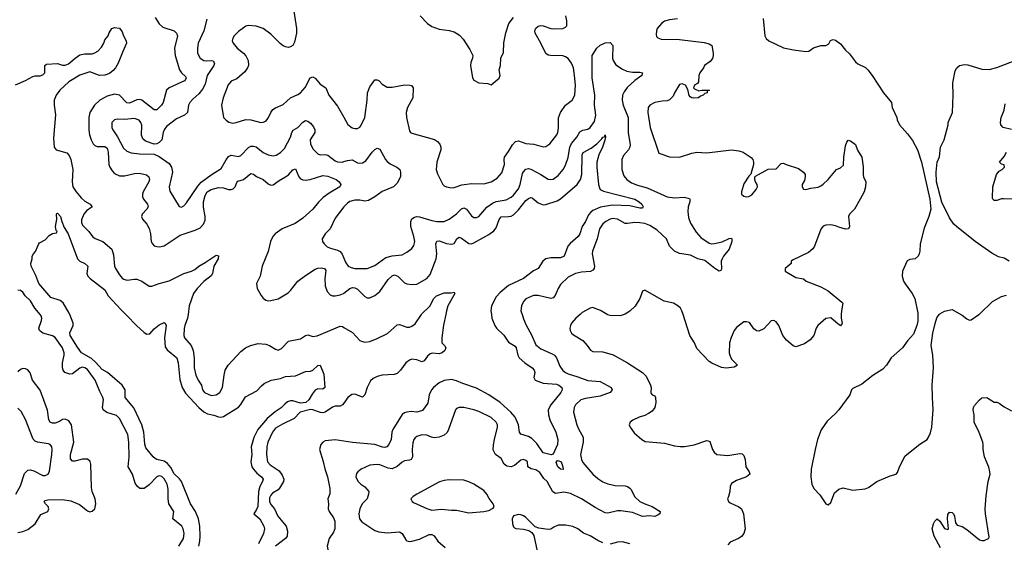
# Model space of a CAD drawing. Header units: inches. Extents: x 1934316 to 2140091, y 524953 to 667329.
# Tile 307 of 384: x 2047384 to 2055331, y 648160 to 652380. Entities that reach past the tile are written whole.
import ezdxf

# ---------------------------------------------------------------- set-up
doc = ezdxf.new("R2010")
doc.units = ezdxf.units.IN
doc.header["$MEASUREMENT"] = 0
for name, color, linetype in [('C0644', 7, 'Continuous'), ('C0645', 7, 'Continuous'), ('C0654', 7, 'Continuous'), ('C0655', 7, 'Continuous')]:
    doc.layers.add(name, color=color, linetype=linetype)

msp = doc.modelspace()

# ---------------------------------------------------------------- linework, layer by layer
at = {"layer": 'C0644', "color": 5}
for points, elevation in [([(2048668.4, 648130), (2048706, 648190), (2048711, 648230), (2048702.4, 648270), (2048692.1, 648290), (2048621.4, 648350), (2048627.3, 648410), (2048587.7, 648470), (2048581.6, 648510), (2048583.7, 648590), (2048573.6, 648630), (2048550, 648673.3), (2048530, 648692.9), (2048510, 648697.2), (2048490, 648688.5), (2048430, 648623.8), (2048390, 648594.4), (2048354.8, 648594.8), (2048334.3, 648610), (2048317.4, 648637.4), (2048294.2, 648710), (2048260.6, 648770), (2048268.2, 648850), (2048265.8, 648970), (2048256.8, 649030), (2048190, 649158.9), (2048164.4, 649184.4), (2048087.1, 649207.1), (2048057.7, 649230), (2048052, 649250), (2048059.8, 649310), (2048053.8, 649330), (2048030, 649376.9), (2047993.6, 649470), (2047930, 649554.2), (2047910, 649569.8), (2047890, 649573.4), (2047870, 649565.5), (2047810, 649521.8), (2047790, 649517.6), (2047748.4, 649530), (2047734.8, 649550), (2047729.4, 649569.4), (2047729.4, 649610), (2047742, 649670), (2047742, 649690), (2047728.7, 649730), (2047670, 649813), (2047647.7, 649827.7), (2047570, 649848), (2047543, 649870), (2047539.7, 649890), (2047561.1, 649950), (2047562.6, 649970), (2047556.8, 649990), (2047548.4, 650000)], 280), ([(2048829.6, 648130.4), (2048839.2, 648170), (2048841.7, 648210), (2048839.1, 648290), (2048828.6, 648348.6), (2048802.4, 648410), (2048763.5, 648470), (2048689.9, 648650), (2048673.2, 648673.2), (2048632, 648712), (2048604.2, 648764.2), (2048577.7, 648797.7), (2048550, 648815.4), (2048489.9, 648829.9), (2048477.3, 648837.3), (2048461.6, 648850), (2048403.3, 648923.3), (2048393.9, 648953.9), (2048385.8, 649050), (2048369.9, 649110), (2048305.2, 649245.2), (2048235.4, 649330), (2048234.5, 649390), (2048212.1, 649430), (2048092.6, 649530), (2048050, 649556), (2047996, 649616), (2047964.2, 649644.2), (2047883.5, 649690), (2047850, 649736.3), (2047792.1, 649830), (2047789, 649851), (2047814.3, 649910), (2047816.3, 649930), (2047788, 650000)], 260), ([(2048241.3, 650000), (2048250, 649991.8), (2048325.5, 649910), (2048390, 649853.2), (2048410, 649840.9), (2048435.8, 649844.2), (2048470, 649882.8), (2048510, 649914.9), (2048550, 649934), (2048557.3, 649930), (2048565.3, 649910), (2048552.3, 649810), (2048557.8, 649737.8), (2048574.3, 649714.3), (2048652.1, 649650), (2048661.9, 649610), (2048675.8, 649475.8), (2048695.2, 649410), (2048723.4, 649363.4), (2048830.1, 649250), (2048870, 649214.6), (2048898.6, 649198.6), (2048950, 649188), (2048990, 649173.2), (2049010, 649170.3), (2049030, 649176.5), (2049149, 649251), (2049170, 649272.4), (2049206.3, 649333.7), (2049297.5, 649382.5), (2049335.2, 649424.8), (2049357.3, 649442.7), (2049414, 649470), (2049490, 649483.6), (2049530, 649498), (2049610, 649505.3), (2049690, 649540.5), (2049730, 649540.7), (2049750, 649550.7), (2049790, 649586.8), (2049810.5, 649590.5), (2049839.1, 649519.1), (2049847.2, 649410), (2049830, 649397.6), (2049790, 649398.6), (2049770, 649388.2), (2049743.6, 649356.4), (2049718.2, 649310), (2049693.6, 649290), (2049650, 649284.1), (2049590, 649303.2), (2049570, 649302.5), (2049546.6, 649293.4), (2049523.1, 649276.9), (2049493.8, 649246.2), (2049445, 649215), (2049380.6, 649159.4), (2049307.3, 649070), (2049273.6, 649006.4), (2049253.3, 648930), (2049256.6, 648870), (2049249.7, 648810), (2049256.9, 648770), (2049270, 648750.1), (2049298.5, 648718.5), (2049336.5, 648690), (2049348.4, 648670), (2049342.7, 648650), (2049321.3, 648610), (2049310.5, 648570), (2049306.9, 648450), (2049295.9, 648424.1), (2049272.8, 648390), (2049321.3, 648350), (2049353.7, 648290), (2049359.3, 648270), (2049351.1, 648230), (2049311.4, 648148.6)], 260), ([(2048742.7, 650000), (2048738.8, 649970), (2048716.5, 649910), (2048712.8, 649887.2), (2048709.2, 649830), (2048714.7, 649810), (2048768.8, 649748.8), (2048785.4, 649710), (2048792.3, 649647.7), (2048791.1, 649570), (2048805.5, 649510), (2048824.4, 649470), (2048850.3, 649430), (2048860.8, 649390), (2048877, 649370), (2048930, 649346.2), (2048970, 649351.3), (2048999.1, 649370), (2049021.8, 649410), (2049033.2, 649510), (2049042.9, 649550), (2049066.5, 649590), (2049170, 649701.7), (2049207.3, 649730), (2049247, 649750), (2049310, 649764.6), (2049370, 649760.5), (2049400.3, 649750), (2049450, 649718.5), (2049470, 649712.9), (2049496.1, 649723.9), (2049554.7, 649785.3), (2049650, 649803), (2049690, 649829.3), (2049710, 649835.8), (2049750, 649821.1), (2049786, 649826), (2049970, 649904.6), (2049990, 649901.8), (2050000, 649895.9)], 280), ([(2047370, 648240.6), (2047410, 648246.4), (2047450, 648264.7), (2047509.7, 648310), (2047555.2, 648384.8), (2047610, 648410.3), (2047618.2, 648430), (2047613.2, 648450), (2047592.4, 648470), (2047580.5, 648490), (2047590, 648498), (2047610, 648503.6), (2047730, 648506), (2047795.8, 648495.8), (2047865.8, 648465.8), (2047930, 648414.4), (2047950, 648407.6), (2047970, 648410.5), (2047989.5, 648430), (2047999.2, 648470), (2047993.8, 648510), (2047969.7, 648570), (2047962.7, 648602.7), (2047957.8, 648790), (2047952.3, 648812.3), (2047930, 648830.9), (2047890, 648831.5), (2047830, 648815.1), (2047810, 648816.3), (2047793.6, 648833.6), (2047794.2, 648870), (2047822.3, 648970), (2047802.7, 649110), (2047779.8, 649139.8), (2047750, 649155.1), (2047730, 649152.7), (2047704.2, 649135.8), (2047670, 649122.7), (2047650, 649121.8), (2047629.8, 649130), (2047618.6, 649150), (2047608, 649228), (2047549.9, 649389.9), (2047488.7, 649470), (2047467.8, 649527.8), (2047450, 649553), (2047430, 649561.1), (2047410, 649563.1), (2047390, 649556), (2047370, 649535.8)], 320), ([(2047354.2, 648550), (2047390, 648615.8), (2047424, 648716), (2047450, 648743.9), (2047470, 648745.2), (2047498.4, 648738.4), (2047570, 648700.8), (2047590, 648698.9), (2047614.5, 648710), (2047624.7, 648735.3), (2047643.1, 648870), (2047646.9, 648910), (2047643, 648930), (2047629.8, 648949.8), (2047616, 648956), (2047528.6, 648968.6), (2047510, 648975.6), (2047492, 648992), (2047430, 649152), (2047397.1, 649217.1), (2047370, 649244.2)], 340), ([(2050000, 649283.7), (2049990, 649269.7), (2049970, 649259.8), (2049930, 649258.3), (2049907.7, 649252.3), (2049848.4, 649210), (2049830, 649206.3), (2049810.9, 649209.1), (2049751, 649231), (2049730, 649232.5), (2049647.8, 649210), (2049599.4, 649160.6), (2049504.6, 649115.4), (2049450, 649080.7), (2049425.9, 649050), (2049386.9, 648970), (2049378.7, 648930), (2049375.8, 648870), (2049385.2, 648810), (2049404.7, 648784.7), (2049478.4, 648738.4), (2049503.3, 648703.3), (2049517.1, 648670), (2049513.4, 648650), (2049482.1, 648597.9), (2049470, 648584.3), (2049423.8, 648556.2), (2049410, 648542), (2049401.3, 648518.7), (2049400.6, 648490), (2049410, 648466), (2049440.2, 648430), (2049466.3, 648370), (2049535.1, 648290), (2049546.3, 648250), (2049543.2, 648210), (2049529.5, 648190.5), (2049449.2, 648130)], 280), ([(2050000, 648976.6), (2049930, 648986.6), (2049850, 648979.7), (2049830.2, 648969.8), (2049814, 648950), (2049804.2, 648910), (2049833.6, 648813.6), (2049846.4, 648753.6), (2049868.3, 648690), (2049886.6, 648593.4), (2049888.3, 648551.7), (2049872.4, 648510), (2049876.5, 648470), (2049874.6, 648430), (2049881.1, 648410), (2049918.1, 648358.1), (2049928.1, 648330), (2049927.8, 648270), (2049917, 648243), (2049882.3, 648190), (2049866.7, 648130), (2049873.4, 648090), (2049917.8, 648030), (2050000, 647945.5)], 320)]:
    msp.add_lwpolyline(points, dxfattribs=dict(at, elevation=elevation))
at = {"layer": 'C0645', "color": 5}
for points, elevation in [([(2049597, 652450), (2049619.6, 652310), (2049618.9, 652270), (2049601.1, 652198.9), (2049587.5, 652172.5), (2049570, 652159.6), (2049550, 652156.3), (2049530, 652159.7), (2049510, 652169.6), (2049486.3, 652186.3), (2049410, 652264.2), (2049350, 652309.6), (2049292.3, 652327.7), (2049230, 652333.6), (2049210, 652327), (2049150, 652284.5), (2049115.5, 652250), (2049103.8, 652230), (2049099.3, 652210), (2049108, 652190), (2049140.4, 652150), (2049190.2, 652110.2), (2049208.1, 652088.1), (2049228.5, 652050), (2049230.4, 652010), (2049223.1, 651990), (2049200.8, 651959.2), (2049137.8, 651902.2), (2049090, 651882.9), (2049067.3, 651852.7), (2049026.2, 651750), (2049013.1, 651690), (2049030, 651591.3), (2049050, 651567.3), (2049072, 651552), (2049105.7, 651545.7), (2049130, 651548.9), (2049210, 651573.6), (2049250, 651571.3), (2049330, 651550.3), (2049350, 651551.7), (2049370, 651560.3), (2049390, 651585.5), (2049409.8, 651630), (2049426.4, 651653.6), (2049450, 651669), (2049510, 651693.8), (2049570, 651747.6), (2049630, 651774.6), (2049649.6, 651790), (2049689, 651831), (2049729, 651911), (2049750, 651918), (2049770, 651908.5), (2049810, 651860.3), (2049856.4, 651830), (2049879.5, 651770), (2049950, 651680.5), (2050000, 651592.7)], 360), ([(2048476.7, 652396.7), (2048510, 652346), (2048540.2, 652320.2), (2048630.1, 652290.1), (2048650.4, 652270), (2048657.8, 652250), (2048632.6, 652150), (2048638.2, 652090), (2048674.9, 651974.9), (2048690, 651950.3), (2048721.3, 651921.3), (2048727.2, 651910), (2048722.8, 651897.2), (2048713.6, 651886.4), (2048591.5, 651828.5), (2048570, 651811.1), (2048541.6, 651710), (2048528, 651690), (2048490, 651652.2), (2048470, 651652.1), (2048370, 651729.1), (2048350, 651734.6), (2048330, 651732.9), (2048270, 651706.9), (2048250, 651709.8), (2048190.4, 651770.4), (2048150, 651777.9), (2048090, 651762.5), (2048031.4, 651730), (2047986.7, 651690), (2047950.2, 651630), (2047942.3, 651590), (2047943, 651490), (2047948.6, 651450), (2047961, 651410), (2047977.4, 651377.4), (2047990, 651363.2), (2048010, 651356.3), (2048070, 651356.4), (2048090, 651343.2), (2048099.2, 651310), (2048104.8, 651210), (2048110.8, 651190), (2048130, 651158.2), (2048150, 651138.4), (2048190, 651119.7), (2048230, 651119), (2048310, 651139.1), (2048350, 651140.8), (2048406.3, 651126.3), (2048426.9, 651110), (2048431, 651090), (2048426, 651070), (2048381, 650990), (2048374.7, 650970), (2048374.7, 650950), (2048382.9, 650930), (2048415, 650890), (2048420.7, 650870), (2048411.3, 650850), (2048371.7, 650810), (2048367.2, 650790), (2048376, 650770), (2048410.2, 650730), (2048430, 650693), (2048440.2, 650650), (2048445.8, 650590), (2048455.3, 650570), (2048470, 650555.3), (2048490, 650547.8), (2048513.1, 650546.9), (2048550, 650555.3), (2048679.2, 650640.8), (2048799.6, 650680.4), (2048839.9, 650700.1), (2048868.7, 650730), (2048880, 650760), (2048881.8, 650790), (2048867.5, 650867.5), (2048866.5, 650910), (2048879.9, 650960.1), (2048898.5, 650990), (2048930, 651010.1), (2048990, 651024.2), (2049030, 651022), (2049070.5, 651009.5), (2049090, 651008.2), (2049106.4, 651013.6), (2049123.8, 651030), (2049135.7, 651064.3), (2049144.7, 651075.3), (2049191.4, 651088.6), (2049250, 651136.9), (2049270, 651132.8), (2049294.5, 651114.5), (2049348.2, 651088.2), (2049390, 651054.7), (2049410, 651044.2), (2049430, 651047.5), (2049477.4, 651082.6), (2049530, 651110.1), (2049552.6, 651127.4), (2049590, 651168.9), (2049610, 651176.4), (2049637.3, 651110), (2049650, 651094.6), (2049670, 651086.4), (2049690, 651083.8), (2049729.3, 651089.3), (2049830, 651122.6), (2049870, 651117.4), (2049939.5, 651090), (2049961.6, 651070), (2049975.5, 651050), (2049968, 651030), (2049880.8, 650979.2), (2049834.6, 650945.4), (2049794.8, 650905.2), (2049750.2, 650850), (2049670, 650777.3), (2049606.7, 650733.3), (2049501.3, 650690), (2049445.3, 650650), (2049426.7, 650630), (2049407.2, 650590), (2049390.9, 650509.1), (2049340.3, 650390), (2049324.9, 650310), (2049296.5, 650250), (2049300.3, 650210), (2049332.1, 650152), (2049350, 650130.4), (2049370, 650115.3), (2049390, 650110.3), (2049410, 650111.5), (2049470, 650126.2), (2049550, 650173.6), (2049570, 650192.6), (2049630, 650269.2), (2049690, 650315.5), (2049770, 650366.2), (2049790, 650374.2), (2049816.1, 650376.1), (2049843.8, 650370), (2049854.3, 650354.3), (2049846.3, 650290), (2049850.1, 650230), (2049865.1, 650185.1), (2049890, 650157.8), (2049910, 650151.3), (2049930, 650151.1), (2049970, 650157.5), (2049998.3, 650170), (2050000, 650171.3)], 320), ([(2048895.8, 652384.2), (2048871.1, 652290), (2048825.2, 652190), (2048819.2, 652150), (2048820.2, 652110), (2048842, 652070), (2048870, 652051.1), (2048890, 652047.5), (2048936, 652050), (2048946.9, 652046.9), (2048956.5, 652030), (2048950.2, 652010), (2048897.1, 651930), (2048881.5, 651858.5), (2048860.3, 651819.7), (2048830, 651780.3), (2048781, 651739), (2048756, 651710), (2048747.9, 651690), (2048737.3, 651630), (2048714.4, 651610), (2048650, 651579.3), (2048570, 651518.2), (2048550, 651491.1), (2048541.5, 651470), (2048530, 651409.6), (2048510, 651387.2), (2048490, 651378.5), (2048470, 651376), (2048399.3, 651399.3), (2048377.3, 651417.3), (2048367.8, 651447.8), (2048369.2, 651529.2), (2048362.8, 651550), (2048349, 651569), (2048310, 651581.8), (2048230, 651573), (2048170, 651575.4), (2048150, 651571.6), (2048128.7, 651550), (2048127, 651510), (2048135.3, 651490), (2048174.3, 651434.3), (2048222.2, 651342.2), (2048250, 651317.4), (2048284.2, 651304.2), (2048350, 651297.6), (2048470, 651294), (2048510, 651274.9), (2048590, 651218.3), (2048609.1, 651190), (2048616.1, 651150), (2048590.2, 651030), (2048595.3, 650995.3), (2048670, 650870.4), (2048690, 650866.7), (2048710, 650878), (2048730, 650900.3), (2048823, 651037), (2048850, 651066.8), (2048930, 651127.8), (2049010, 651179.6), (2049050.5, 651249.5), (2049070, 651274.3), (2049090, 651284.7), (2049150, 651276.1), (2049170, 651282.3), (2049230, 651348), (2049250, 651357.5), (2049270, 651359.7), (2049292.5, 651352.5), (2049350, 651307.8), (2049390, 651287.8), (2049430, 651280.3), (2049454.2, 651285.8), (2049490, 651308.5), (2049521, 651339), (2049569.8, 651430), (2049581.8, 651470), (2049592.6, 651487.4), (2049630, 651510.2), (2049670, 651552.7), (2049690, 651566.7), (2049710, 651560.3), (2049730, 651544.9), (2049755.3, 651515.3), (2049767.6, 651490), (2049767.4, 651470), (2049729.2, 651410), (2049730, 651378.8), (2049750, 651338.4), (2049790, 651295.8), (2049810, 651288.9), (2049850, 651290.2), (2049870, 651285.5), (2049930, 651239.1), (2049950, 651232.3), (2049990, 651230.2), (2050000, 651233.6)], 340), ([(2047350, 651855.1), (2047430, 651888.1), (2047490, 651921.6), (2047510, 651926.7), (2047550, 651927.5), (2047570, 651934), (2047586, 651950), (2047587.4, 652010), (2047600, 652020), (2047690, 652024.9), (2047730, 652012.8), (2047750, 652011.6), (2047776.7, 652023.3), (2047830.7, 652070), (2047870, 652095.3), (2047910, 652105), (2047970, 652104.9), (2047990, 652111.1), (2048013.8, 652126.2), (2048043.3, 652156.7), (2048062.4, 652190), (2048070, 652216), (2048097.2, 652250), (2048105.6, 652274.4), (2048128.7, 652310), (2048150, 652318), (2048190, 652312), (2048210, 652282), (2048220.7, 652250), (2048244, 652210), (2048247.3, 652190), (2048215.8, 652124.2), (2048179.3, 652030), (2048156.5, 651990), (2048138.3, 651970), (2048110, 651946.4), (2048070, 651931.6), (2048029.4, 651930), (2047950, 651958), (2047869, 651931), (2047780.9, 651879.1), (2047707.8, 651810), (2047677.1, 651770), (2047662, 651730), (2047662.2, 651690), (2047672, 651612), (2047657.6, 651422.4), (2047663.3, 651350), (2047677.1, 651330), (2047764.1, 651304.1), (2047784.4, 651284.4), (2047797.5, 651250), (2047813.7, 651170), (2047807.6, 651070), (2047813.9, 651030), (2047839.1, 650990), (2047880.7, 650940.7), (2047910, 650915.4), (2047952.9, 650890), (2047970.3, 650870), (2047924, 650836), (2047901.3, 650810), (2047884.1, 650764.1), (2047883.2, 650743.2), (2047890, 650720.7), (2047942.9, 650670), (2047972.3, 650630), (2047994.4, 650614.4), (2048055.8, 650590), (2048126.6, 650526.6), (2048141.9, 650481.9), (2048148.7, 650388.7), (2048156.3, 650370), (2048190, 650320.2), (2048210, 650294), (2048223.6, 650283.6), (2048250, 650276.3), (2048310, 650285), (2048330, 650283.8), (2048370, 650268), (2048430, 650227.1), (2048450, 650227.3), (2048510, 650249.6), (2048589.9, 650270.1), (2048708, 650330), (2048770, 650348.4), (2048796.6, 650363.4), (2048829.1, 650390.9), (2048881.4, 650418.6), (2048970, 650478), (2048990, 650472), (2048984.9, 650450), (2048950.2, 650389.8), (2048939.2, 650330), (2048930, 650311.6), (2048870, 650267.1), (2048815.8, 650210), (2048787.2, 650170), (2048751.9, 650070), (2048742.7, 650000)], 280), ([(2047788, 650000), (2047784, 650010), (2047734.5, 650094.5), (2047710, 650113.6), (2047636.2, 650136.2), (2047538.3, 650250), (2047515.5, 650315.5), (2047476, 650390), (2047473.2, 650410), (2047486, 650450), (2047486, 650470), (2047495.3, 650490), (2047512.3, 650507.7), (2047534.6, 650565.4), (2047543.1, 650576.9), (2047590, 650602), (2047623.1, 650636.9), (2047650, 650654), (2047682, 650658), (2047686, 650670), (2047678, 650678), (2047674, 650710), (2047683.6, 650770), (2047681.2, 650810), (2047683.7, 650816.3), (2047690, 650817.3), (2047713.7, 650790), (2047723.8, 650750), (2047742.9, 650702.9), (2047775.8, 650650), (2047849.4, 650449.4), (2047870, 650430.3), (2047910.7, 650410), (2047932.7, 650390), (2047927.2, 650330), (2047935.3, 650310), (2047952.2, 650290), (2048070, 650198.4), (2048097.6, 650150), (2048199.3, 650039.3), (2048241.3, 650000)], 260), ([(2050000, 650869.6), (2049930, 650777), (2049890, 650692), (2049848.5, 650650), (2049826, 650610), (2049828, 650590), (2049840.5, 650570), (2049867.1, 650547.1), (2049893.9, 650533.9), (2049950, 650519.6), (2049970, 650507.4), (2049986.3, 650486.3), (2050000, 650453.1)], 340), ([(2047548.4, 650000), (2047506.6, 650050), (2047470, 650109.8), (2047429.4, 650149.4), (2047410, 650179.7), (2047390, 650193.7), (2047370, 650195.9)], 280)]:
    msp.add_lwpolyline(points, dxfattribs=dict(at, elevation=elevation))
at = {"layer": 'C0654', "color": 5}
for points, elevation in [([(2051191, 650000), (2051195.5, 649970), (2051219.7, 649910), (2051232.8, 649890), (2051292.8, 649832.8), (2051330, 649777.4), (2051383, 649743), (2051392.1, 649730), (2051406, 649670), (2051416.5, 649650), (2051462, 649610), (2051519.6, 649570), (2051536.9, 649550), (2051541.2, 649530), (2051534.7, 649490), (2051544.2, 649470), (2051610, 649446.1), (2051716.2, 649436.2), (2051735.3, 649430), (2051761.1, 649410), (2051763.6, 649390), (2051752.8, 649370), (2051670.2, 649270), (2051649.4, 649230), (2051651.6, 649190), (2051662.4, 649150), (2051712, 649050), (2051727.8, 648990), (2051723.8, 648950), (2051690, 648871.2), (2051673.1, 648866.9), (2051610, 648883.7), (2051557.1, 648957), (2051517.1, 648997.1), (2051490, 649015.5), (2051430, 649034), (2051417.6, 649050), (2051409.8, 649110), (2051382, 649170), (2051349.2, 649210), (2051263.2, 649290), (2051169.8, 649350), (2051070, 649404.9), (2050961.2, 649441.2), (2050910, 649465), (2050870, 649474), (2050810, 649467.2), (2050770, 649446.8), (2050725.2, 649410), (2050709.3, 649390), (2050690.1, 649349.9), (2050677.6, 649282.4), (2050635.4, 649224.6), (2050590, 649212.2), (2050544.9, 649215.1), (2050510, 649211.2), (2050490, 649206.6), (2050470, 649193.3), (2050395.6, 649070), (2050388.3, 649050), (2050382.2, 648990), (2050363.5, 648950), (2050348.1, 648931.9), (2050330, 648925.7), (2050312.1, 648927.9), (2050250, 648949.4), (2050070, 648966.6), (2050000, 648976.6)], 320), ([(2050822.6, 650000), (2050805.5, 649914.5), (2050790.5, 649810), (2050790.8, 649770), (2050814, 649750), (2050823.8, 649730), (2050814.9, 649710), (2050794.7, 649690), (2050770, 649683), (2050713.7, 649686.3), (2050697.4, 649682.6), (2050676, 649664), (2050650, 649624.5), (2050630, 649617.6), (2050590, 649634.5), (2050550, 649638.8), (2050529.5, 649630.5), (2050500.9, 649610), (2050457.4, 649550), (2050430, 649523.1), (2050405.6, 649514.4), (2050310, 649509.9), (2050270, 649498.8), (2050236.4, 649483.6), (2050216.2, 649463.8), (2050187.8, 649410), (2050169.2, 649350.8), (2050150, 649331.3), (2050090, 649355.6), (2050065.9, 649354.1), (2050031.8, 649328.2), (2050000, 649283.7)], 280), ([(2050000, 649895.9), (2050070, 649854.2), (2050130, 649790.1), (2050143.3, 649783.3), (2050170, 649776.6), (2050210, 649782.5), (2050270, 649805.9), (2050353.2, 649846.8), (2050430, 649915.6), (2050450, 649918.4), (2050510, 649896.1), (2050530, 649897.2), (2050550, 649904.8), (2050575.1, 649924.9), (2050627.4, 650000)], 280), ([(2051439.3, 650000), (2051450, 649964), (2051472.6, 649912.6), (2051515.3, 649835.3), (2051550, 649754.4), (2051590, 649722), (2051682.8, 649682.8), (2051701.5, 649670), (2051717.8, 649650), (2051743.5, 649583.5), (2051768.3, 649548.3), (2051790.1, 649530.1), (2051810, 649521.2), (2051890, 649497.5), (2051970, 649467.3), (2052070, 649458), (2052158.7, 649410), (2052165.3, 649390), (2052150.1, 649369.9), (2052070, 649339.6), (2051950, 649320.5), (2051912.7, 649310), (2051870, 649271.3), (2051858.3, 649250), (2051854.9, 649210), (2051880.3, 649110), (2051896.9, 649070), (2051932.7, 649010), (2051931.8, 648970), (2051911.8, 648870), (2051919.6, 648830), (2051930, 648804.9), (2052009.1, 648710), (2052050, 648674.4), (2052090, 648649.2), (2052130, 648633.6), (2052190, 648619.7), (2052270, 648616.2), (2052290, 648610.2), (2052310, 648596.5), (2052318, 648590), (2052350, 648528.2), (2052390, 648490.4), (2052430, 648470.3), (2052490.3, 648450.3), (2052554.8, 648410), (2052550.8, 648390), (2052538.8, 648381.2), (2052510, 648369.6), (2052470, 648374.5), (2052410, 648368.5), (2052330, 648401.1), (2052235.5, 648415.5), (2052210, 648414.2), (2052130, 648395.6), (2052110, 648398), (2052030, 648441.5), (2051919.7, 648510), (2051830, 648553), (2051775.5, 648564.5), (2051710, 648553.5), (2051688.4, 648568.4), (2051642.6, 648650), (2051615.9, 648675.9), (2051582.9, 648722.9), (2051550, 648744.8), (2051512.9, 648752.9), (2051486.6, 648770), (2051483.7, 648810), (2051470, 648822), (2051450, 648829.6), (2051430, 648824.7), (2051379, 648781), (2051350, 648770.7), (2051315, 648775), (2051293.5, 648790), (2051270, 648836.3), (2051224.5, 648870), (2051206.9, 648906.9), (2051208.2, 648948.2), (2051216, 648990), (2051242, 649090), (2051239.8, 649110), (2051230.6, 649130.6), (2051190, 649166.9), (2051090, 649216.8), (2051050, 649231), (2050970, 649248.3), (2050930, 649248), (2050910, 649239.6), (2050901.3, 649230), (2050846.5, 649070), (2050833.6, 649046.4), (2050810, 649025.8), (2050770, 649008.9), (2050730, 649004.2), (2050708, 649008), (2050670, 649024), (2050630, 649027.1), (2050590, 649014.7), (2050576.1, 649003.9), (2050564.4, 648990), (2050557.2, 648962.8), (2050551.7, 648910), (2050555.6, 648850), (2050544, 648830), (2050530, 648823), (2050490, 648818.9), (2050470, 648808), (2050430, 648772), (2050390, 648754.2), (2050359.4, 648759.4), (2050290, 648785.6), (2050270, 648788.6), (2050210, 648782.7), (2050140.5, 648750), (2050113, 648730), (2050103.1, 648716.9), (2050098.4, 648690), (2050114.1, 648654.1), (2050138, 648630), (2050170, 648608), (2050201.6, 648570), (2050200.3, 648550), (2050187.6, 648512.4), (2050148.2, 648470), (2050129.1, 648430.9), (2050121.7, 648390), (2050126, 648350), (2050145, 648324.9), (2050250, 648255.6), (2050284, 648244), (2050350, 648236.9), (2050450, 648245.7), (2050471.2, 648231.2), (2050501, 648181), (2050510, 648172.4), (2050530, 648167.8), (2050550, 648169.1), (2050610, 648186), (2050690, 648223.2), (2050710, 648224.2), (2050730, 648213), (2050760.4, 648170), (2050819, 648119)], 340), ([(2051908.2, 650000), (2051873, 649970), (2051838, 649930), (2051830.6, 649910), (2051825.5, 649890), (2051828, 649870), (2051839.1, 649850), (2051855.1, 649835.1), (2051928.8, 649788.8), (2051964, 649750), (2051990.7, 649710.7), (2052010, 649701), (2052090, 649697.3), (2052173.2, 649673.2), (2052290.6, 649610), (2052410.6, 649530), (2052441.5, 649501.5), (2052475.8, 649430), (2052480.3, 649410), (2052477.1, 649370), (2052480.7, 649360.7), (2052490.4, 649350.4), (2052510, 649342), (2052516.5, 649330), (2052518.5, 649290), (2052511.7, 649250), (2052490, 649219.6), (2052460.2, 649199.8), (2052430, 649183.6), (2052384.7, 649170), (2052333.2, 649146.8), (2052311.3, 649130), (2052304.7, 649110), (2052311.3, 649090), (2052343.4, 649043.4), (2052404.7, 648990), (2052433.4, 648973.4), (2052590, 648959.5), (2052670, 648939.3), (2052714.6, 648934.6), (2052750, 648934.4), (2052828.3, 648948.3), (2052930, 648981), (2052939.8, 648979.8), (2052954, 648974), (2052976.3, 648910), (2052990, 648886.8), (2053010, 648868), (2053101.1, 648861.1), (2053197.6, 648877.6), (2053215.1, 648875.1), (2053230, 648861), (2053239.3, 648830), (2053244.9, 648770), (2053271, 648730), (2053278, 648710), (2053251.3, 648690), (2053170, 648659.3), (2053130, 648635.3), (2053118, 648610), (2053116, 648570), (2053106, 648530), (2053096, 648510), (2053104.7, 648490), (2053118, 648478), (2053190, 648446), (2053211.3, 648430), (2053226, 648390), (2053240.7, 648270), (2053227.7, 648230), (2053210, 648206.6), (2053186, 648190), (2053119.3, 648160.7), (2053099.3, 648140.7)], 360), ([(2052261.9, 650000), (2052230, 649989.4), (2052150, 649992.3), (2052130, 649998), (2052126.5, 650000)], 360), ([(2054016, 650000), (2054015.5, 649970), (2054022, 649930), (2054014, 649910), (2054011.1, 649908.9), (2053990, 649922), (2053931.3, 649971.3), (2053890, 649966.6), (2053827.3, 649910), (2053814, 649890), (2053794.8, 649830), (2053764.9, 649795.1), (2053717.8, 649762.2), (2053650, 649738), (2053626, 649746), (2053573.1, 649793.1), (2053542.7, 649830), (2053511.8, 649910), (2053490, 649939.3), (2053470, 649952), (2053450, 649949.2), (2053390, 649884), (2053350, 649864), (2053330, 649869), (2053310, 649884), (2053273.8, 649933.8), (2053250, 649941.2), (2053230, 649939.3), (2053170, 649894), (2053150.8, 649870), (2053126.1, 649813.9), (2053114.4, 649770), (2053110.7, 649690), (2053114.8, 649670), (2053130, 649638), (2053178, 649590), (2053150, 649574), (2053087.3, 649567.3), (2053050, 649572.3), (2052970, 649606.6), (2052950, 649620.9), (2052850, 649725.1), (2052829.7, 649769.7), (2052793.6, 649830), (2052738.9, 650000)], 360), ([(2054633.4, 650000), (2054633.3, 649946.7), (2054626.7, 649910), (2054598.9, 649841.1), (2054550, 649786), (2054510.5, 649730), (2054417.1, 649650), (2054380.3, 649590), (2054350, 649558), (2054270, 649508.2), (2054181.7, 649438.3), (2054110, 649402.7), (2054099.1, 649390), (2054084.9, 649350), (2053994.9, 649230), (2053970, 649199.5), (2053902.6, 649137.4), (2053852.5, 649067.5), (2053824.9, 648990), (2053805.5, 648910), (2053773.4, 648750), (2053770.6, 648690), (2053778.8, 648630), (2053794.4, 648594.4), (2053843.5, 648543.5), (2053890, 648472), (2053910, 648462), (2053930, 648482), (2053961.2, 648558.8), (2053995.3, 648590), (2054030, 648599.1), (2054110, 648581.3), (2054207.7, 648592.3), (2054236.1, 648603.9), (2054301.2, 648650), (2054410, 648696.4), (2054459, 648710), (2054470, 648724.7), (2054485.6, 648770), (2054530, 648857.1), (2054650, 648952), (2054708.7, 648991.3), (2054717.2, 649002.8), (2054735.1, 649044.9), (2054746.3, 649090), (2054758.4, 649230), (2054750.8, 649330), (2054749.8, 649430), (2054760.4, 649570), (2054754.2, 649670), (2054742.2, 649750), (2054754.7, 649850), (2054773.1, 649926.9), (2054788.1, 649971.9), (2054806.1, 650000)], 380), ([(2054980.5, 650000), (2054990, 649994.8), (2055030, 649964), (2055050, 649954), (2055063.2, 649956.8), (2055125.9, 650000)], 380), ([(2054815.7, 648115.7), (2054765.2, 648210), (2054749, 648270), (2054759, 648310), (2054770, 648332), (2054790, 648351), (2054810, 648332), (2054850, 648271), (2054876, 648264), (2054882, 648270), (2054871.8, 648350), (2054874.9, 648385.1), (2054890, 648402.4), (2054910, 648401.3), (2054921.3, 648390), (2054928.4, 648370), (2054936.3, 648316.3), (2054950, 648298.8), (2054990, 648286.8), (2055030, 648264.9), (2055130, 648180.7), (2055150, 648174), (2055170, 648174), (2055205.2, 648190), (2055210, 648202), (2055178.9, 648390), (2055178.3, 648430), (2055183.7, 648536.3), (2055201.7, 648650), (2055217.4, 648710), (2055215.8, 648730), (2055207.3, 648767.3), (2055172.6, 648850), (2055159.5, 648910), (2055160.9, 648950), (2055157, 648970), (2055127.7, 649047.7), (2055087.6, 649130), (2055089.4, 649190), (2055080.9, 649230), (2055082.7, 649250), (2055090, 649264.7), (2055130, 649310.8), (2055150, 649326), (2055190, 649330.5), (2055250, 649290.7), (2055270, 649290.7), (2055290, 649284), (2055330, 649254), (2055390, 649222.8)], 360), ([(2052090, 648156.4), (2052050, 648174), (2051990, 648211.2), (2051935.2, 648235.2), (2051890, 648269.5), (2051850, 648287.3), (2051790, 648298.7), (2051730, 648298), (2051696.2, 648283.8), (2051670, 648266), (2051650, 648262.7), (2051575.1, 648275.1), (2051545.6, 648285.6), (2051470, 648359.3), (2051450, 648375.1), (2051430, 648382.7), (2051410, 648386), (2051370, 648373.2), (2051358.8, 648350), (2051360.5, 648310), (2051370, 648284.7), (2051378, 648278), (2051390, 648271), (2051450, 648266), (2051494.8, 648254.8), (2051518.8, 648238.8), (2051534.4, 648214.4), (2051560.7, 648090)], 360), ([(2052310, 648148.2), (2052250, 648163.6), (2052210, 648161.1), (2052150, 648143.9)], 360)]:
    msp.add_lwpolyline(points, dxfattribs=dict(at, elevation=elevation))
for points, elevation in [([(2051770, 648749.3), (2051750, 648752), (2051728.5, 648770), (2051715.1, 648804.9), (2051721.7, 648818.3), (2051730, 648820.3), (2051753.6, 648810), (2051768, 648770)], 320), ([(2050850, 648665.7), (2050810, 648660.5), (2050771.4, 648648.6), (2050590, 648549.4), (2050561, 648530), (2050541, 648510), (2050551, 648490), (2050562.8, 648482.8), (2050670, 648433.7), (2050710, 648420.9), (2050787.5, 648427.5), (2050870, 648418.7), (2050910, 648419.5), (2051010, 648399.3), (2051130, 648407.7), (2051170, 648417.3), (2051204.7, 648435.3), (2051214, 648450), (2051205.2, 648470), (2051173, 648513), (2051153.6, 648550), (2051130, 648577.6), (2051049.5, 648630), (2051009.8, 648649.8), (2050970, 648662)], 360)]:
    msp.add_lwpolyline(points, close=True, dxfattribs=dict(at, elevation=elevation))
at = {"layer": 'C0655', "color": 5}
for points, elevation in [([(2050000, 651592.7), (2050033.7, 651533.7), (2050068, 651508), (2050090, 651501.7), (2050110, 651502.6), (2050130, 651512.4), (2050137.7, 651522.3), (2050170.7, 651590), (2050189.7, 651729.7), (2050192.2, 651790), (2050210, 651838), (2050250, 651894.9), (2050270, 651895.5), (2050286.1, 651886.1), (2050310, 651859.5), (2050350, 651835.8), (2050390, 651834.9), (2050490, 651854.6), (2050532.5, 651852.5), (2050547.7, 651847.7), (2050558.8, 651830), (2050556.3, 651750), (2050513.4, 651670), (2050503.8, 651630), (2050506.4, 651590), (2050530, 651482), (2050538, 651470), (2050550, 651462.8), (2050732.8, 651412.8), (2050756.5, 651396.5), (2050774.6, 651374.6), (2050782.4, 651350), (2050782.4, 651330), (2050750.3, 651230), (2050745.3, 651170), (2050755.9, 651135.9), (2050799.3, 651050), (2050810, 651039.3), (2050830, 651030.4), (2050870, 651023.1), (2050890, 651025.7), (2050952.2, 651047.8), (2051030, 651056.1), (2051130, 651055.3), (2051190, 651070.2), (2051238.5, 651101.5), (2051275.8, 651144.2), (2051298.2, 651210), (2051294, 651250), (2051296.9, 651270), (2051330, 651315.5), (2051361.1, 651370), (2051384.9, 651395.1), (2051410, 651402.8), (2051470, 651380.2), (2051534.3, 651374.3), (2051610, 651354.3), (2051630, 651354.9), (2051661.8, 651378.2), (2051718.9, 651450), (2051728.4, 651470), (2051733, 651507), (2051732.7, 651587.3), (2051748.3, 651631.7), (2051790, 651688.5), (2051842.9, 651730), (2051865.1, 651770), (2051869.8, 651850), (2051863.1, 651930), (2051855, 651990), (2051838.5, 652030), (2051810, 652066.3), (2051790, 652081), (2051768.5, 652088.5), (2051669.8, 652089.8), (2051650, 652093.7), (2051630, 652108), (2051590.5, 652190.5), (2051544.7, 652270), (2051542, 652290), (2051550, 652312.2), (2051570, 652326.7), (2051590, 652332.6), (2051610, 652330.3), (2051670, 652307.4), (2051690, 652304.9), (2051768.7, 652310), (2051790, 652319.1), (2051799.5, 652330), (2051800.5, 652370), (2051792.6, 652410)], 360), ([(2050616, 652410), (2050676, 652350), (2050710, 652324), (2050770, 652304), (2050850, 652292.7), (2050890, 652281.6), (2050934.1, 652254.1), (2050963.6, 652223.6), (2051018.3, 652138.3), (2051040.7, 652090), (2051039.1, 652070), (2051025.1, 652034.9), (2051022, 652010), (2051038, 651910), (2051050.9, 651890.9), (2051090, 651871), (2051163.6, 651863.6), (2051190, 651854), (2051252.9, 651907.1), (2051262, 651930), (2051254.6, 651974.6), (2051264, 652010), (2051268.7, 652070), (2051290, 652114), (2051292.5, 652192.5), (2051307.5, 652272.5), (2051331.7, 652348.3), (2051370, 652398.8)], 380), ([(2052692.8, 652387.2), (2052630, 652378), (2052590, 652366.6), (2052564, 652350), (2052530.6, 652310), (2052523, 652290), (2052521.4, 652261.4), (2052524.9, 652244.9), (2052533.7, 652233.7), (2052561.6, 652221.6), (2052710, 652220.3), (2052910, 652194.9), (2052950, 652183.8), (2052970, 652170.6), (2052980.8, 652110), (2052981.5, 652090), (2052974.8, 652065.2), (2052956.5, 652043.5), (2052910.7, 652010), (2052902.8, 651990), (2052874, 651950), (2052866.8, 651930), (2052862, 651878), (2052854.4, 651865.6), (2052832, 651850), (2052822, 651830), (2052830, 651822), (2052866.4, 651806.4), (2052890, 651811.3), (2052952, 651810), (2052934, 651806), (2052932, 651790), (2052915.3, 651784.7), (2052902, 651770), (2052878, 651762), (2052862, 651750), (2052826.3, 651746.3), (2052809, 651749), (2052796.4, 651756.4), (2052788.4, 651768.4), (2052776.4, 651816.4), (2052758, 651850), (2052730, 651861.2), (2052710, 651855.6), (2052669.2, 651790), (2052658.2, 651761.8), (2052630, 651731.5), (2052610, 651723.6), (2052570, 651722.9), (2052510, 651711.8), (2052470, 651689.2), (2052458, 651670), (2052454.4, 651630), (2052474, 651510), (2052542.8, 651302.8), (2052630, 651271.3), (2052710, 651270.8), (2052810, 651303), (2052850, 651310.6), (2052930, 651304.4), (2053130, 651328.9), (2053190, 651321.1), (2053222.8, 651310), (2053287.7, 651267.7), (2053301, 651250), (2053307.3, 651230), (2053306.8, 651210), (2053286.8, 651133.2), (2053270, 651115.3), (2053230, 651054), (2053210.7, 650990), (2053211, 650970), (2053230, 650954.8), (2053250, 650950.6), (2053270, 650953.4), (2053294.5, 650965.5), (2053329.3, 651010), (2053339, 651030), (2053335.3, 651050), (2053322, 651070), (2053318, 651090), (2053318, 651110), (2053323.1, 651116.9), (2053426.6, 651173.4), (2053490, 651174.8), (2053530, 651218), (2053550, 651222), (2053570, 651211.3), (2053670, 651178.8), (2053711, 651150), (2053722.8, 651130), (2053724, 651110), (2053717.5, 651082.5), (2053698.8, 651050), (2053698.8, 651030), (2053710, 651011.3), (2053730, 651007.7), (2053770, 651020.5), (2053830, 651028.7), (2053850, 651037.1), (2053870, 651050.6), (2053910, 651090.6), (2053977.2, 651170), (2054010, 651183), (2054034.2, 651205.8), (2054035.4, 651270), (2054050, 651362), (2054059.3, 651390), (2054070, 651406), (2054090, 651400.7), (2054130, 651371.3), (2054145.2, 651325.2), (2054181, 651270), (2054193, 651193), (2054192, 651130), (2054195.8, 651110), (2054213, 651070), (2054210.6, 651030), (2054200.7, 650990), (2054168, 650930), (2054121.6, 650850), (2054082, 650810), (2054073.4, 650790), (2054081, 650710), (2054074, 650690), (2054050, 650689.3), (2053996, 650704), (2053970, 650716), (2053930, 650722.9), (2053890, 650721.6), (2053870, 650711.6), (2053850, 650689.2), (2053798.4, 650550), (2053785.5, 650530), (2053750, 650500.5), (2053621.4, 650438.6), (2053611.3, 650430), (2053612, 650410), (2053562.8, 650370), (2053562.8, 650350), (2053650, 650297.3), (2053710, 650287.3), (2053731, 650270), (2053850, 650221.6), (2053910.8, 650190), (2054019.9, 650099.9), (2054026.8, 650090), (2054016.5, 650030), (2054016, 650000)], 360), ([(2053386, 652390), (2053398.8, 652250), (2053410, 652226.8), (2053431.3, 652210), (2053550, 652153.4), (2053630, 652136.3), (2053730, 652122.8), (2053753.2, 652126.8), (2053790, 652151.3), (2053850, 652171.3), (2053890, 652172), (2053914.6, 652185.4), (2053929.3, 652210.7), (2053942, 652218), (2053950, 652221), (2053970, 652214), (2054010, 652184), (2054050, 652134), (2054083.1, 652103.1), (2054130, 652040.7), (2054150, 652024), (2054210, 651994), (2054230, 651976.3), (2054266, 651930), (2054356.4, 651790), (2054420.7, 651710), (2054427.3, 651670), (2054464.7, 651590), (2054466, 651570), (2054486.8, 651530), (2054550, 651458), (2054590, 651404.7), (2054630.4, 651330), (2054664.4, 651230), (2054730.5, 650930), (2054739.1, 650850), (2054722, 650790), (2054684.4, 650695.6), (2054653.4, 650570), (2054650.6, 650510), (2054644.9, 650490), (2054636.3, 650470), (2054611, 650450), (2054570, 650442.7), (2054547.9, 650432.1), (2054510.7, 650349.3), (2054507.7, 650310), (2054519.1, 650270), (2054530, 650247.3), (2054588, 650170), (2054608.4, 650128.4), (2054633.4, 650010), (2054633.4, 650000)], 380), ([(2050000, 650453.1), (2050015.6, 650415.6), (2050034.4, 650390), (2050058.3, 650378.3), (2050090, 650371.9), (2050190, 650371.2), (2050250, 650395.8), (2050339, 650461), (2050390, 650474.2), (2050470, 650482), (2050510, 650502.3), (2050547.9, 650532), (2050564.4, 650555.6), (2050572.4, 650590), (2050566.2, 650630), (2050542.4, 650710), (2050540.4, 650750), (2050550, 650770.7), (2050570, 650786), (2050590, 650790.4), (2050610, 650788.8), (2050710, 650757.3), (2050750, 650750.2), (2050810, 650750.2), (2050850, 650768.1), (2050910, 650812.9), (2050950, 650852.6), (2050970, 650862), (2050990, 650850.3), (2051030, 650796.5), (2051050, 650783.1), (2051070, 650782.3), (2051090, 650790.3), (2051155.1, 650864.9), (2051201.1, 650898.9), (2051230, 650910.9), (2051310, 650925.6), (2051350, 650947.3), (2051370, 650963.9), (2051410, 651014.9), (2051423, 651050), (2051443, 651137), (2051450, 651151.8), (2051470, 651172.8), (2051490, 651178), (2051510, 651174), (2051590.8, 651130.8), (2051650, 651091.8), (2051670, 651088.7), (2051690, 651092), (2051730, 651122), (2051770.6, 651169.4), (2051790, 651205.5), (2051810, 651267.3), (2051823.9, 651350), (2051839, 651381), (2051879.8, 651430), (2051906.2, 651473.8), (2051930, 651487.2), (2051970, 651496.9), (2051990, 651509), (2052022.7, 651557.3), (2052033.7, 651610), (2052024.2, 651690), (2052026.4, 651770), (2052005.9, 651910), (2052005.6, 652090), (2052043.7, 652150), (2052070, 652173), (2052110, 652192.4), (2052150, 652195.8), (2052172.2, 652172.2), (2052170.2, 652070), (2052173.8, 652050), (2052196.5, 652016.5), (2052250, 651979.2), (2052283.8, 651963.8), (2052330, 651957.1), (2052390, 651956.1), (2052410.7, 651950), (2052406, 651930), (2052350, 651889.7), (2052287.6, 651832.4), (2052262.4, 651797.6), (2052250.9, 651769.1), (2052247.1, 651730), (2052253.7, 651690), (2052294.8, 651590), (2052294.3, 651470), (2052311.9, 651370), (2052309.2, 651350), (2052298.6, 651330), (2052257.7, 651282.3), (2052244, 651250), (2052244.7, 651170), (2052260.1, 651120.1), (2052284, 651090), (2052322.3, 651062.3), (2052370, 651042.8), (2052450, 651021.5), (2052609.6, 650949.6), (2052670, 650941.6), (2052748.2, 650948.2), (2052790, 650936.3), (2052794.4, 650930), (2052794, 650910), (2052780.2, 650870), (2052776, 650830), (2052782.2, 650782.2), (2052797.5, 650737.5), (2052844.1, 650664.1), (2052882, 650622), (2052950, 650575.5), (2052970, 650570.4), (2052993.2, 650573.2), (2053053.6, 650586.4), (2053110, 650613), (2053130, 650614.8), (2053133.4, 650610), (2053132.2, 650590), (2053110, 650526), (2053064, 650470), (2053053, 650450), (2053046.8, 650430), (2053050, 650366), (2053044.7, 650355.3), (2053030, 650349.2), (2052995.3, 650370), (2052914.2, 650434.2), (2052857.2, 650450), (2052798.3, 650478.3), (2052710, 650491.6), (2052670, 650509.7), (2052628.5, 650550), (2052603.5, 650610), (2052530, 650681.6), (2052470, 650717.3), (2052430, 650733.4), (2052390, 650740.6), (2052350, 650742.6), (2052290, 650733.3), (2052270, 650735.5), (2052209.2, 650770), (2052170, 650774.4), (2052150, 650768.7), (2052114, 650750), (2052090, 650731), (2052063.5, 650690), (2052045.4, 650610), (2052007.2, 650510), (2052006, 650490), (2052024.2, 650390), (2052020.4, 650370), (2052010, 650357), (2051992.1, 650347.9), (2051918.4, 650341.6), (2051870.8, 650330), (2051810, 650300.5), (2051750, 650241.6), (2051729.4, 650210.6), (2051707.5, 650152.5), (2051690, 650132.8), (2051670, 650128.7), (2051570, 650154), (2051530, 650153.5), (2051470, 650126.3), (2051450, 650104.5), (2051433.4, 650070), (2051430.3, 650030), (2051439.3, 650000)], 340), ([(2055370, 650429.5), (2055330, 650454), (2055284.6, 650464.6), (2055230, 650495.1), (2055095.1, 650590), (2054945.2, 650710), (2054925.2, 650730), (2054890, 650779), (2054827.2, 650907.2), (2054782.9, 651070), (2054781.2, 651150), (2054788.7, 651230), (2054808.7, 651271.3), (2054817.2, 651350), (2054846, 651410), (2054879, 651530), (2054879, 651550), (2054912, 651630), (2054919.5, 651770), (2054915.6, 651870), (2054933.5, 651966.5), (2054947.6, 651990), (2054970.9, 652009.1), (2055010, 652018.9), (2055036.1, 652016.1), (2055150, 651981.7), (2055210, 651977.4), (2055270, 651992.9), (2055411.9, 652048.1)], 380), ([(2055390, 651492), (2055321.2, 651510), (2055304.5, 651530), (2055301.6, 651550), (2055305.1, 651590), (2055329.7, 651650), (2055338.9, 651701.1)], 360), ([(2050000, 650171.3), (2050049.9, 650210.1), (2050070, 650216.6), (2050090, 650214), (2050110, 650205.1), (2050170, 650145.3), (2050190, 650134.9), (2050210, 650134.7), (2050250, 650153.2), (2050290, 650185), (2050357.3, 650282.7), (2050390, 650311.8), (2050410, 650319.4), (2050435.5, 650310), (2050490, 650255.9), (2050510, 650247.2), (2050550, 650240.8), (2050590, 650245.7), (2050670, 650291.4), (2050696.9, 650323.1), (2050746.4, 650450), (2050749.9, 650490.1), (2050743.4, 650570), (2050750, 650591.4), (2050770, 650593.2), (2050830, 650572.5), (2050870, 650566.4), (2050890, 650573.4), (2050912.4, 650610), (2050930, 650624.7), (2050950, 650615.9), (2051010, 650571.7), (2051030, 650570.9), (2051050, 650577.1), (2051170, 650644.6), (2051210, 650675.8), (2051230, 650698.5), (2051253.2, 650766.8), (2051270, 650787.6), (2051330, 650790.1), (2051350, 650794.4), (2051370, 650805.5), (2051410, 650845.7), (2051470, 650921.3), (2051490, 650936.3), (2051510, 650943.9), (2051520.2, 650940.2), (2051570, 650901.4), (2051610, 650886.1), (2051630, 650887.6), (2051721.4, 650918.6), (2051750, 650933.5), (2051883.5, 651050), (2051911.3, 651088.7), (2051922, 651130), (2051924.5, 651290), (2051931.5, 651308.5), (2051996.3, 651343.7), (2052042, 651378), (2052083.1, 651416.9), (2052090, 651432.4), (2052105.6, 651434.4), (2052110, 651450.7), (2052112.3, 651432.3), (2052106.8, 651406.8), (2052086.9, 651350), (2052057.7, 651290), (2052042.7, 651230), (2052041.5, 651190), (2052056.2, 651050), (2052062.9, 651022.9), (2052070.3, 651010), (2052096.4, 650996.4), (2052350.4, 650930), (2052384.9, 650910), (2052404.9, 650890), (2052415.3, 650870), (2052410, 650859.3), (2052390, 650857.4), (2052310, 650875.8), (2052170, 650882.2), (2052073.2, 650866.8), (2052010, 650839.5), (2051993.6, 650826.4), (2051976.5, 650803.5), (2051950.5, 650749.5), (2051924.8, 650710), (2051904, 650650), (2051892.6, 650630), (2051826.5, 650573.5), (2051807.7, 650550), (2051779.5, 650470), (2051750, 650456.8), (2051670, 650456.5), (2051631.6, 650448.4), (2051619.5, 650440.5), (2051607.1, 650430), (2051568.6, 650371.4), (2051530, 650353.3), (2051450, 650290.8), (2051330, 650234.1), (2051261.7, 650178.3), (2051230, 650141.3), (2051192.6, 650070), (2051186.5, 650030), (2051191, 650000)], 320), ([(2050000, 651233.6), (2050030, 651243.9), (2050067.1, 651247.1), (2050110, 651224.7), (2050130, 651220.7), (2050150, 651223.6), (2050179, 651241), (2050230, 651310.4), (2050250, 651330.5), (2050270, 651342), (2050290, 651333.4), (2050336.1, 651250), (2050350, 651234.3), (2050375, 651215), (2050429.3, 651189.3), (2050452.2, 651170), (2050458.9, 651150), (2050457.3, 651110), (2050430, 651059.6), (2050402.4, 651030), (2050310, 650991.4), (2050250, 650948.7), (2050200.2, 650919.8), (2050170, 650915.8), (2050130, 650923.5), (2050090, 650923.5), (2050050, 650910.8), (2050030, 650897.2), (2050000.3, 650870), (2050000, 650869.6)], 340), ([(2055410, 650929.6), (2055325.8, 650934.1), (2055307.5, 650932.5), (2055270, 650919.5), (2055250, 650920.9), (2055239.3, 650930), (2055237.5, 650937.5), (2055238.9, 651030), (2055267.6, 651130), (2055290, 651156.3), (2055315.1, 651170), (2055332.4, 651190), (2055330, 651208), (2055310, 651213.2), (2055293.2, 651230), (2055330, 651274.8), (2055350, 651310.7)], 360), ([(2052738.9, 650000), (2052729.2, 650030), (2052717.2, 650050), (2052697.2, 650070), (2052662, 650090), (2052587.3, 650107.3), (2052430, 650195.3), (2052410, 650188), (2052390.8, 650130), (2052352.3, 650067.7), (2052310, 650026), (2052270, 650002.7), (2052261.9, 650000)], 360), ([(2050627.4, 650000), (2050630, 650003.8), (2050693.3, 650066.7), (2050726.8, 650130), (2050748, 650150), (2050810, 650173.8), (2050865.7, 650174.3), (2050890, 650179.1), (2050897.1, 650170), (2050840.3, 650070), (2050828.5, 650030), (2050822.6, 650000)], 280), ([(2055125.9, 650000), (2055130, 650002.8), (2055236.3, 650103.7), (2055310, 650145.7), (2055350, 650154.3)], 380), ([(2052126.5, 650000), (2052071.5, 650031.5), (2052030, 650049.3), (2052010, 650055.1), (2051990, 650052), (2051925.4, 650014.6), (2051908.2, 650000)], 360), ([(2054806.1, 650000), (2054810, 650006), (2054850, 650026.8), (2054910, 650038.8), (2054980.5, 650000)], 380)]:
    msp.add_lwpolyline(points, dxfattribs=dict(at, elevation=elevation))

doc.saveas('drawing.dxf')
